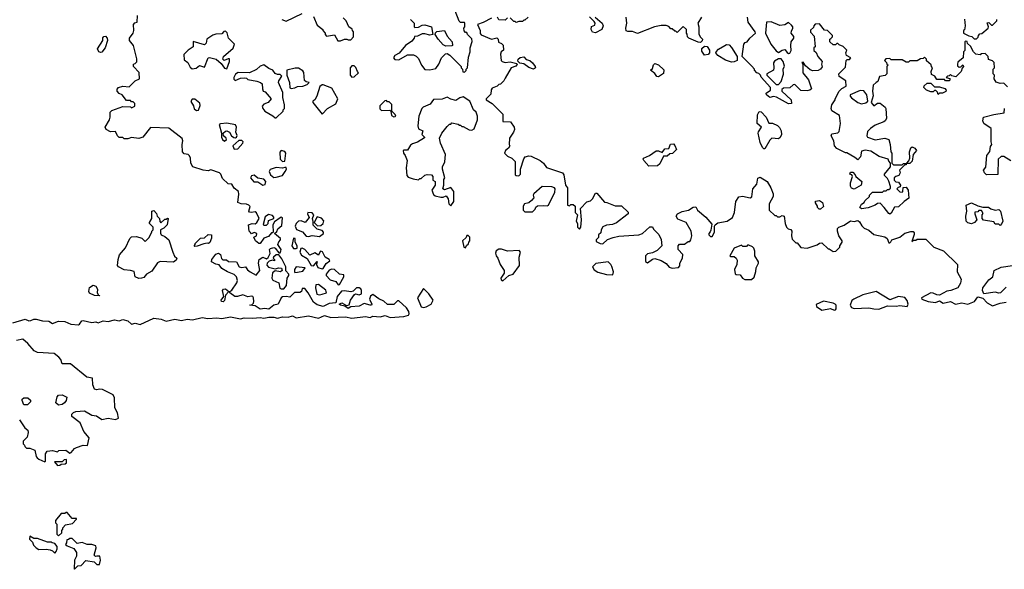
# Model space of a CAD drawing. Extents: x 2219101 to 2444320, y 201258 to 358766.
# Tile 339 of 349: x 2364841 to 2372800, y 338650 to 343094. Entities that reach past the tile are written whole.
import ezdxf

# ---------------------------------------------------------------- set-up
doc = ezdxf.new("R2010")
doc.units = 0

msp = doc.modelspace()

# ---------------------------------------------------------------- linework, layer by layer
at = {"layer": '0CON10XD'}
for points in [[(2364785, 340642.5), (2364885, 340671.5), (2364915, 340660), (2364930.5, 340660.5), (2364955, 340672.9), (2364975, 340673.1), (2365025, 340660), (2365075, 340656.4), (2365105, 340636.2), (2365153.3, 340656.7), (2365205.9, 340654.1), (2365255, 340633.3), (2365315, 340627.5), (2365325, 340632.5), (2365342.1, 340657.9), (2365355, 340662.9), (2365425, 340645.8), (2365455, 340650), (2365475, 340643.3), (2365515, 340660), (2365555, 340653.8), (2365605.9, 340665.9), (2365645, 340660), (2365675, 340670), (2365715, 340658.2), (2365745, 340631.2), (2365775, 340640), (2365815, 340628.8), (2365925, 340681.1), (2365985, 340673.3), (2366025, 340656.2), (2366095, 340671.1), (2366147.3, 340662.7), (2366195, 340671.9), (2366236.7, 340666.7), (2366315, 340686.9), (2366362.7, 340677.3), (2366435, 340684), (2366475, 340677.5), (2366545, 340691.8), (2366624.4, 340675.6), (2366655, 340684.4), (2366725, 340680), (2366784.2, 340685.8), (2366815, 340680), (2366855, 340688.9), (2366895, 340688.8), (2366925, 340680.4), (2366965, 340690.4), (2367011.5, 340688.5), (2367045, 340698.9), (2367075, 340683.8), (2367175, 340698.6), (2367255, 340681.5), (2367305, 340700.8), (2367355, 340685.5), (2367475, 340690.8), (2367525, 340681.8), (2367635, 340692.9), (2367674, 340686), (2367695, 340697.5), (2367755, 340691.4), (2367795, 340702.2), (2367835.8, 340685.8), (2367945, 340693.9), (2367983.9, 340706.1), (2367990, 340715), (2367986.2, 340735), (2367967.5, 340765), (2367905, 340820), (2367895, 340820), (2367865, 340791.2), (2367815, 340790.8), (2367785, 340816.7), (2367745, 340836.7), (2367695, 340872.5), (2367675, 340857.5), (2367668.8, 340835), (2367686.2, 340795), (2367683.3, 340786.7), (2367674.4, 340784.4), (2367625, 340798.8), (2367585, 340777.5), (2367516.7, 340773.3), (2367495, 340758.8), (2367468.8, 340778.8), (2367432.5, 340785), (2367422.5, 340795), (2367445, 340803.3), (2367483.3, 340783.3), (2367503, 340787), (2367514, 340825), (2367547, 340873), (2367555, 340877.5), (2367585, 340870), (2367602.3, 340877.7), (2367603.8, 340905), (2367597.5, 340917.5), (2367583.9, 340926.1), (2367564.1, 340925.9), (2367535, 340897.5), (2367516.2, 340893.8), (2367465, 340902), (2367441.2, 340898.8), (2367406.2, 340855), (2367396.2, 340803.8), (2367341.7, 340798.3), (2367295, 340774.2), (2367245, 340788.8), (2367215, 340810), (2367172.5, 340885), (2367145, 340920), (2367125, 340920), (2367117.5, 340895), (2367105, 340887.5), (2367061.2, 340888.8), (2367025, 340850), (2366995, 340856.7), (2366965, 340853.3), (2366953.8, 340845), (2366930, 340795), (2366895, 340786.2), (2366855, 340754), (2366822, 340758), (2366785, 340753.3), (2366745, 340781.2), (2366700, 340785), (2366720, 340790), (2366729.5, 340800.5), (2366734, 340815), (2366730.8, 340845), (2366725.6, 340855.6), (2366715, 340859.2), (2366685, 340853.8), (2366645, 340870), (2366600, 340855), (2366580, 340855), (2366540, 340885), (2366540, 340895), (2366555, 340906.7), (2366596.7, 340965), (2366600, 340985), (2366593.8, 341015), (2366574.2, 341034.2), (2366520, 341055), (2366475, 341083.3), (2366452.5, 341112.5), (2366425, 341116.2), (2366390, 341135), (2366392.5, 341155), (2366425, 341196.7), (2366446.4, 341206.4), (2366462.5, 341195), (2366473, 341163), (2366483, 341153), (2366511.7, 341151.7), (2366528.3, 341138.3), (2366593.3, 341135), (2366615, 341095.8), (2366635, 341089.2), (2366665, 341096.7), (2366682, 341072), (2366704.2, 341054.2), (2366751.7, 341028.3), (2366782.5, 341065), (2366770, 341125), (2366776.4, 341153.6), (2366805, 341172.5), (2366835, 341160), (2366850, 341170), (2366866.1, 341203.9), (2366860, 341235), (2366867.5, 341245), (2366895, 341252.5), (2366905, 341247.5), (2366935, 341210), (2366945, 341210), (2366952.5, 341225), (2366953.3, 341235), (2366926.7, 341275), (2366935, 341297.5), (2366950, 341315), (2366950, 341325), (2366900, 341365), (2366918.3, 341381.7), (2366927, 341403), (2366960, 341430), (2366965, 341492.5), (2366955, 341496.7), (2366945, 341492), (2366900.8, 341459.2), (2366887.5, 341435), (2366890, 341375), (2366885, 341370), (2366875, 341370), (2366850.5, 341339.5), (2366815, 341326.7), (2366785, 341283.3), (2366772.5, 341285), (2366747, 341307), (2366732.5, 341335), (2366755, 341347.5), (2366757.5, 341365), (2366735, 341373.3), (2366715, 341362.5), (2366705, 341372.5), (2366694.2, 341385), (2366691.2, 341435), (2366720, 341445), (2366745, 341443.3), (2366757.3, 341452.7), (2366776.2, 341485), (2366755, 341532.5), (2366745, 341540), (2366713.8, 341533.8), (2366697, 341537), (2366693.8, 341545), (2366703, 341583), (2366693.6, 341593.6), (2366675, 341602.5), (2366630, 341605), (2366603.8, 341615), (2366612.5, 341682.5), (2366610, 341705), (2366575, 341732.5), (2366555, 341763.3), (2366525, 341767.5), (2366480.3, 341810.3), (2366466.2, 341845), (2366455.8, 341855.8), (2366385, 341880), (2366365, 341872.5), (2366325, 341877.5), (2366240, 341905), (2366223, 341933), (2366222.5, 341975), (2366213, 341993), (2366202.5, 342002.5), (2366169.3, 342009.3), (2366156.7, 342025), (2366153.3, 342085), (2366160, 342115), (2366153.6, 342133.6), (2366047, 342217), (2365898.3, 342221.7), (2365837, 342143), (2365805, 342132.5), (2365745, 342142.5), (2365715, 342130), (2365685, 342130), (2365675, 342140), (2365645, 342140), (2365630, 342155), (2365615, 342190), (2365575, 342187.5), (2365540, 342205), (2365532.5, 342225), (2365566.7, 342285), (2365573.3, 342305), (2365572.5, 342345), (2365585, 342360), (2365675, 342392.5), (2365735, 342390), (2365745, 342380), (2365770, 342395), (2365770, 342415), (2365758.3, 342428.3), (2365745, 342430), (2365735, 342440), (2365705, 342440), (2365670, 342485), (2365645, 342497.5), (2365627.5, 342515), (2365628.3, 342531.7), (2365640, 342545), (2365675, 342557.5), (2365725, 342550), (2365775, 342600), (2365810, 342615), (2365807, 342667), (2365760, 342715), (2365760, 342735), (2365775, 342740), (2365787, 342753), (2365788.3, 342778.3), (2365760, 342885), (2365727.5, 342925), (2365727.5, 342945), (2365756.7, 342985), (2365762.5, 343005), (2365760, 343055), (2365771.7, 343068.3), (2365790, 343075), (2365793, 343127)], [(2366960, 343095), (2366995, 343082.5), (2367125, 343142.5)], [(2367215, 343120), (2367245, 343050), (2367290, 343015), (2367290, 343005), (2367310, 342985), (2367310, 342975), (2367321.7, 342961.7), (2367385, 342970), (2367413.6, 342923.6), (2367435, 342922.5), (2367465, 342937.5), (2367485, 342937.5), (2367495, 342930), (2367518.3, 342931.7), (2367540, 342955), (2367540, 342995), (2367530, 343005), (2367528.3, 343018.3), (2367500, 343035), (2367480, 343085), (2367455, 343110)], [(2368000, 343095), (2368030, 343065), (2368030, 343035), (2368035, 343030), (2368065, 343032.5), (2368095, 343050), (2368115, 343052.5), (2368170, 343035), (2368180, 342975), (2368155, 342967.5), (2368115, 342980), (2368095, 342980), (2368055, 342960), (2368031.7, 342958.3), (2368030, 342945), (2368009.3, 342920.7), (2367960, 342885), (2367906.7, 342823.3), (2367872.5, 342805), (2367862.5, 342785), (2367871.7, 342771.7), (2367905, 342770), (2367975, 342810), (2368025, 342810), (2368045, 342800), (2368065, 342780), (2368087.5, 342725), (2368115, 342690), (2368155, 342687.5), (2368205, 342700), (2368230, 342735), (2368250, 342785), (2368281.7, 342818.3), (2368295, 342820), (2368316.4, 342806.4), (2368410, 342715), (2368410, 342705), (2368420, 342695), (2368421.7, 342671.7), (2368435, 342670), (2368448.3, 342681.7), (2368450, 342695), (2368460, 342705), (2368468.3, 342791.7), (2368482.5, 342835), (2368482.5, 342865), (2368497, 342917), (2368495, 342940), (2368460, 342975), (2368455, 342990), (2368445, 342990), (2368433, 343003), (2368430, 343025), (2368440, 343035), (2368440, 343065), (2368435, 343070), (2368405, 343070), (2368391.7, 343081.7), (2368360, 343165)], [(2368785, 343110), (2368765, 343090), (2368713, 343093), (2368702.5, 343115)], [(2368950, 343115), (2368925, 343090), (2368915, 343090), (2368905, 343080), (2368875, 343080), (2368855, 343070), (2368845, 343080), (2368835, 343080), (2368805, 343110)], [(2369493.3, 343113.3), (2369550, 343065), (2369557.5, 343045), (2369546.4, 343013.6), (2369495, 342987.5), (2369471.7, 342991.7), (2369460, 343015), (2369461.7, 343038.3), (2369489.3, 343050.7), (2369492.5, 343065), (2369485, 343080), (2369446.7, 343116.7)], [(2370352.5, 343115), (2370322.5, 343065), (2370330, 343035), (2370330.7, 342980.7), (2370340, 342955), (2370360, 342935), (2370358.3, 342921.7), (2370345, 342910), (2370325, 342912.5), (2370250, 342945), (2370240, 342955), (2370237, 342977), (2370230, 342985), (2370230, 343015), (2370205, 343040), (2370155, 342990), (2370145, 343000), (2370135, 343000), (2370115, 343020), (2370105, 343020), (2370088.3, 343038.3), (2370065, 343047.5), (2370025, 343047.5), (2369973, 343037), (2369835, 342982.5), (2369795, 342997.5), (2369757, 342997), (2369743.6, 343003.6), (2369740, 343025), (2369747.5, 343065), (2369742.5, 343115)], [(2371827.5, 341575), (2371795, 341610), (2371775, 341607.5), (2371755, 341593.3), (2371698.3, 341571.7), (2371645, 341563.3), (2371632.5, 341575), (2371645, 341602.5), (2371667.5, 341615), (2371671.7, 341628.3), (2371710, 341665), (2371710, 341675), (2371735, 341700), (2371815, 341700), (2371825, 341710), (2371845, 341710), (2371855, 341720), (2371865, 341720), (2371878.3, 341731.7), (2371880, 341745), (2371867, 341787), (2371855, 341810), (2371830, 341835), (2371830, 341845), (2371880, 341905), (2371880, 341935), (2371865, 341950), (2371860, 341965), (2371788.3, 341988.3), (2371721.7, 342031.7), (2371675, 342037.5), (2371645, 342030), (2371635.9, 341984.1), (2371615, 341960), (2371590.7, 341980.7), (2371527, 342017), (2371515, 342017.5), (2371445, 342052.5), (2371426.7, 342075), (2371422.5, 342115), (2371400, 342155), (2371405, 342170), (2371455, 342180), (2371465, 342190), (2371476, 342255), (2371468.3, 342318.3), (2371406.4, 342356.4), (2371401.2, 342375), (2371406, 342405), (2371432.5, 342445), (2371432.5, 342455), (2371463.9, 342516.1), (2371485, 342537.5), (2371520, 342555), (2371518.3, 342598.3), (2371463.6, 342633.6), (2371463, 342657), (2371515, 342710), (2371520, 342765), (2371528.3, 342771.7), (2371547, 342773), (2371560, 342785), (2371523, 342803), (2371517.5, 342825), (2371527, 342847), (2371498.3, 342878.3), (2371465, 342890), (2371455, 342900), (2371445, 342900), (2371435, 342890), (2371415, 342890), (2371390, 342915), (2371390, 342935), (2371398.3, 342941.7), (2371410, 342955), (2371410, 342965), (2371370, 343005), (2371345, 343010), (2371305, 343060), (2371271.7, 343058.3), (2371260, 343045), (2371258.3, 343031.7), (2371231.7, 343008.3), (2371231.7, 342991.7), (2371261.7, 342961.7), (2371270, 342875), (2371260, 342865), (2371260, 342845), (2371278.3, 342828.3), (2371292.5, 342795), (2371327, 342757), (2371322.5, 342735), (2371327, 342713), (2371315, 342692.5), (2371295, 342682.5), (2371250.7, 342680.7), (2371229.3, 342689.3), (2371191.7, 342721.7), (2371175, 342750), (2371161.7, 342748.3), (2371170, 342735), (2371170, 342665), (2371217, 342607), (2371240, 342535), (2371226.7, 342523.3), (2371205, 342517.5), (2371155, 342520), (2371105, 342570), (2371091.7, 342568.3), (2371067, 342543), (2371015, 342540), (2371001.7, 342528.3), (2371000, 342515), (2371077.5, 342445), (2371080, 342415), (2371055, 342413.3), (2370957, 342467), (2370935, 342472.5), (2370905, 342463.3), (2370877.5, 342485), (2370875, 342500), (2370910, 342525), (2370910, 342545), (2370835, 342630), (2370830, 342645), (2370815, 342660), (2370800, 342665), (2370780, 342685), (2370780, 342695), (2370759.3, 342719.3), (2370680, 342795), (2370693, 342897), (2370705, 342910), (2370720, 342915), (2370742.5, 342945), (2370787.5, 342985), (2370786.7, 342995), (2370730, 343075), (2370722.5, 343115)], [(2368653.3, 343106.7), (2368587.7, 343072.3), (2368540, 343055), (2368562.5, 343005), (2368563.3, 342983.3), (2368570.7, 342970.7), (2368655, 342937.5), (2368697, 342947), (2368707.5, 342935), (2368711.7, 342911.7), (2368735, 342902.5), (2368748.3, 342888.3), (2368751.7, 342848.3), (2368732.5, 342835), (2368727.5, 342815), (2368733.6, 342763.6), (2368740, 342755), (2368765, 342747.5), (2368805, 342752.5), (2368860, 342740), (2368862.5, 342735), (2368850.7, 342719.3), (2368812.5, 342705), (2368765, 342620), (2368755, 342600), (2368728.3, 342571.7), (2368715, 342570), (2368700, 342555), (2368660.7, 342539.3), (2368653, 342527), (2368648.3, 342491.7), (2368610, 342455), (2368610, 342445), (2368660, 342415), (2368745, 342330), (2368745, 342270), (2368807, 342267), (2368837.5, 342225), (2368840, 342205), (2368833.3, 342185), (2368800, 342135), (2368797.5, 342085), (2368802.5, 342075), (2368792.5, 342055), (2368767.5, 342035), (2368760, 342015), (2368785, 341990), (2368820, 341975), (2368847, 341947), (2368845, 341840), (2368853, 341833), (2368875, 341830), (2368890, 341845), (2368890, 341885), (2368915, 341970), (2368926.4, 341983.6), (2368955, 341993.3), (2368975, 341990), (2369047.5, 341955), (2369075, 341932.5), (2369099.3, 341899.3), (2369227.5, 341855), (2369239.3, 341839.3), (2369253.3, 341755), (2369267.5, 341735), (2369270, 341595), (2369285, 341590), (2369295, 341600), (2369315, 341600), (2369330, 341585), (2369330, 341535), (2369350, 341515), (2369340, 341465), (2369350, 341445), (2369350, 341415), (2369365, 341400), (2369377.5, 341415), (2369382.5, 341475), (2369373, 341567), (2369425, 341620), (2369455, 341630), (2369470, 341645), (2369495, 341690), (2369505, 341690), (2369568.3, 341618.3), (2369587, 341617), (2369655, 341590), (2369705, 341590), (2369758.3, 341538.3), (2369760, 341525), (2369747.5, 341515)], [(2371055, 342820), (2371065, 342822.5), (2371077.5, 342845), (2371073.3, 342885), (2371077.5, 342915), (2371097.5, 342945), (2371097, 342957), (2371077.5, 342985), (2371078.3, 343001.7), (2371090, 343025), (2371090, 343035), (2371079.3, 343049.3), (2371055, 343070), (2371025, 343052.5), (2370985, 343047.5), (2370915, 343077.5), (2370877, 343073), (2370870, 342985), (2370912.5, 342895), (2370955, 342842.5), (2370975, 342827.5), (2371005, 342847.5), (2371025, 342852.5), (2371045, 342827.5), (2371055, 342820)], [(2372477, 343097), (2372482.5, 343045), (2372477, 343013), (2372470, 343005), (2372470, 342985), (2372512.5, 342962.5), (2372538.3, 342958.3), (2372555, 342940), (2372575, 342940)], [(2372575, 342940), (2372588.3, 342951.7), (2372590, 342965), (2372601.7, 342978.3), (2372618.3, 342981.7), (2372670, 343025), (2372672.5, 343035), (2372661.7, 343068.3), (2372675, 343070), (2372695, 343050), (2372705, 343050), (2372740, 343085), (2372740, 343095)], [(2365495, 342827.5), (2365480, 342835), (2365470.7, 342859.3), (2365512.5, 342925), (2365513, 342947), (2365521.7, 342958.3), (2365535, 342960), (2365547.5, 342945), (2365550, 342925), (2365532.5, 342865), (2365505, 342832.5), (2365495, 342827.5)], [(2366235, 342697.1), (2366267.7, 342702.3), (2366295, 342723.3), (2366335, 342710), (2366364.4, 342785.6), (2366375, 342788.8), (2366430, 342775), (2366470, 342740), (2366495, 342702.5), (2366515, 342697.5), (2366536.2, 342755), (2366536.4, 342776.4), (2366525, 342777.5), (2366492.5, 342762.5), (2366483.8, 342773.8), (2366489.2, 342795), (2366566, 342864), (2366577.5, 342895), (2366527.5, 342945), (2366517, 342987), (2366505, 343000), (2366491.7, 342998.3), (2366475, 342980), (2366425, 342977.5), (2366401.7, 342968.3), (2366354.1, 342935.9), (2366347.3, 342902.7), (2366335, 342889.2), (2366241.7, 342918.3), (2366243.3, 342875), (2366201.7, 342848.3), (2366168.6, 342811.4), (2366169.5, 342769.5), (2366198.7, 342748.7), (2366219.8, 342709.8), (2366235, 342697.1)], [(2368285, 342880), (2368265, 342890), (2368222.5, 342935), (2368200, 342975), (2368201.7, 342988.3), (2368213, 342997), (2368275, 343007.5), (2368295, 342960), (2368337.5, 342915), (2368340, 342885), (2368335, 342882.5), (2368285, 342880)], [(2370375, 342807.5), (2370355, 342840), (2370355, 342860), (2370375, 342880), (2370396.4, 342876.4), (2370417, 342847), (2370417.5, 342825), (2370405, 342812.5), (2370375, 342807.5)], [(2370595, 342750), (2370545, 342766), (2370484.1, 342804.1), (2370467.5, 342825), (2370470, 342835), (2370490, 342855), (2370540, 342885), (2370555, 342892.5), (2370575, 342890), (2370595, 342870), (2370640, 342795), (2370640, 342765), (2370615, 342752.5), (2370595, 342750)], [(2372825, 342550), (2372795, 342580), (2372765, 342577.5), (2372735, 342587.5), (2372717.5, 342615), (2372720, 342645), (2372710, 342655), (2372710, 342695), (2372720, 342705), (2372718.3, 342748.3), (2372705, 342760), (2372671.7, 342771.7), (2372670, 342795), (2372645, 342820), (2372615, 342817.5), (2372605, 342810), (2372570, 342815), (2372550, 342835), (2372525, 342880), (2372501.7, 342901.7), (2372498.3, 342918.3), (2372485, 342920), (2372480, 342915), (2372480, 342845), (2372470, 342835), (2372467.5, 342785), (2372425, 342750), (2372420, 342735), (2372421.7, 342721.7), (2372435, 342710), (2372448.3, 342711.7), (2372465, 342730), (2372470, 342715), (2372458.3, 342701.7), (2372450, 342675), (2372407, 342633), (2372375, 342640), (2372365, 342650), (2372355, 342640), (2372341.7, 342638.3), (2372330, 342625), (2372358.3, 342618.3), (2372360, 342605), (2372355, 342600), (2372325, 342600), (2372315, 342610), (2372255, 342610), (2372238.3, 342638.3), (2372210, 342650), (2372207.5, 342675), (2372220, 342705), (2372210, 342715), (2372208.3, 342728.3), (2372171.7, 342761.7), (2372170, 342775), (2372155, 342790), (2372145, 342780), (2372123, 342777), (2372095, 342760), (2372035, 342760), (2372025, 342750), (2372005, 342750), (2371975, 342770), (2371885, 342770), (2371875, 342780), (2371841.7, 342778.3), (2371830, 342765), (2371848.3, 342748.3), (2371850, 342735), (2371860, 342725), (2371850, 342715), (2371850, 342655), (2371837, 342643), (2371790, 342635), (2371777.5, 342595), (2371763.3, 342586.7), (2371740, 342565), (2371734, 342515), (2371740.7, 342479.3), (2371722.5, 342425), (2371745, 342397.5), (2371775, 342417.5), (2371795, 342420), (2371836.4, 342386.4), (2371842.5, 342375), (2371846.7, 342295), (2371836.7, 342275), (2371825, 342266.7), (2371755, 342240), (2371717.5, 342215), (2371695, 342190), (2371687.5, 342155), (2371692.5, 342145), (2371755, 342121.2), (2371835, 342136), (2371866.4, 342126.4), (2371877.5, 342085), (2371882.5, 342025), (2371890, 342015), (2371890, 341935), (2371905, 341920), (2371975, 341920), (2371985, 341930), (2372010, 341930), (2372028.3, 341951.7), (2372037, 341973), (2372033.8, 342025), (2372042.7, 342057.3), (2372055.9, 342065.9), (2372076.7, 342055), (2372090, 342035), (2372062.5, 342005), (2372055, 341950), (2372035, 341930), (2372010, 341930), (2372005, 341920), (2371991.7, 341918.3), (2371951.7, 341878.3), (2371957.5, 341855), (2371946.4, 341833.6), (2371923, 341827), (2371910, 341815), (2371910, 341795), (2371923, 341783), (2371945, 341780), (2371960, 341755), (2371958.3, 341741.7), (2371941.7, 341738.3), (2371930, 341725), (2371955, 341702.5), (2371975, 341700), (2371980, 341705), (2371981.7, 341738.3), (2372005, 341740), (2372022.5, 341715), (2372028.3, 341651.7), (2371988.8, 341625), (2371945, 341580), (2371911.7, 341578.3), (2371885, 341530), (2371875, 341522.5), (2371865, 341527.5), (2371827.5, 341575)], [(2368995, 342692.5), (2368955, 342707.5), (2368915, 342737.5), (2368882.5, 342742.5), (2368868.3, 342758.3), (2368870, 342775), (2368885, 342786.7), (2368915, 342792.5), (2368935, 342772.5), (2368965, 342762.5), (2368985.9, 342745.9), (2369007.5, 342715), (2369010, 342705), (2368995, 342692.5)], [(2366915, 342300), (2366970, 342355), (2366970, 342365), (2366980, 342375), (2366980, 342405), (2366966.7, 342465), (2366967.5, 342505), (2366933.3, 342585), (2366935, 342600), (2366958.3, 342638.3), (2366945, 342650), (2366925, 342650), (2366905, 342660), (2366886.4, 342686.4), (2366855, 342700), (2366815, 342730), (2366785, 342717.5), (2366755, 342690), (2366697, 342663), (2366606.4, 342666.4), (2366586.1, 342653.9), (2366572, 342625), (2366572.7, 342612.7), (2366582, 342602), (2366625, 342620), (2366655, 342622.5), (2366675, 342620), (2366685, 342610), (2366757, 342597), (2366787, 342587), (2366800, 342575), (2366802.5, 342535), (2366810, 342515), (2366825, 342510), (2366872.5, 342455), (2366850, 342425), (2366815, 342410), (2366800, 342395), (2366806.7, 342375), (2366822.5, 342355), (2366887, 342317), (2366905, 342300), (2366915, 342300)], [(2367525, 342630), (2367545, 342632.5), (2367580, 342665), (2367570, 342675), (2367558.3, 342708.3), (2367545, 342720), (2367525, 342720), (2367512.5, 342705), (2367512.5, 342645), (2367525, 342630)], [(2370005, 342632.5), (2369990, 342635), (2369975, 342660), (2369940, 342685), (2369955, 342700), (2369965, 342730), (2369975, 342740), (2370005, 342730), (2370047, 342687), (2370045, 342660), (2370005, 342632.5)], [(2370975, 342570), (2370996, 342594), (2371015.6, 342654.4), (2371012, 342695), (2371023, 342717), (2371013.3, 342755), (2370995, 342777.5), (2370975, 342776.7), (2370942.3, 342757.7), (2370933.3, 342745), (2370937.5, 342705), (2370933.6, 342686.4), (2370880, 342655), (2370880, 342645), (2370955, 342570), (2370975, 342570)], [(2367035, 342537.5), (2367065, 342542.5), (2367085, 342552.5), (2367130, 342555), (2367165, 342570), (2367180, 342585), (2367155, 342590), (2367141.7, 342601.7), (2367137, 342667), (2367129.3, 342679.3), (2367095, 342702.5), (2367068.3, 342701.7), (2367000, 342685), (2367000, 342645), (2367022.5, 342585), (2367023, 342543), (2367035, 342537.5)], [(2367285, 342330), (2367330, 342375), (2367396.4, 342413.6), (2367412.5, 342455), (2367365, 342540), (2367295, 342567.5), (2367285, 342567.5), (2367266.4, 342553.6), (2367242.5, 342475), (2367227.5, 342445), (2367210, 342435), (2367210, 342425), (2367285, 342330)], [(2372265, 342490), (2372258.3, 342508.3), (2372245, 342520), (2372235, 342520), (2372225, 342510), (2372205, 342510), (2372170, 342525), (2372150, 342545), (2372151.7, 342558.3), (2372175, 342580), (2372205, 342580), (2372235, 342550), (2372275, 342550), (2372318.3, 342538.3), (2372330, 342525), (2372326.4, 342513.6), (2372299.3, 342500.7), (2372275, 342500), (2372265, 342490)], [(2371645, 342414), (2371679.5, 342420.5), (2371697.5, 342435), (2371687.3, 342487.3), (2371665, 342517.5), (2371635, 342522.5), (2371552.5, 342487.5), (2371553.3, 342475), (2371565, 342462.5), (2371615, 342423.3), (2371645, 342414)], [(2366270.7, 342360.7), (2366285, 342362.5), (2366299.1, 342400.9), (2366297.5, 342417.5), (2366255, 342452.5), (2366235, 342452.5), (2366223.6, 342433.6), (2366245, 342397.5), (2366251.7, 342371.7), (2366270.7, 342360.7)], [(2367865, 342307.5), (2367875, 342310), (2367880, 342315), (2367877, 342327), (2367850, 342355), (2367848.3, 342408.3), (2367828.3, 342428.3), (2367815, 342430), (2367805, 342440), (2367791.7, 342438.3), (2367751.7, 342398.3), (2367751.7, 342371.7), (2367765, 342360), (2367831.7, 342361.7), (2367840, 342355), (2367845, 342320), (2367865, 342307.5)], [(2368325, 341590), (2368350, 341625), (2368350, 341705), (2368325, 341737.5), (2368275, 341717.5), (2368260, 341725), (2368270, 341755), (2368268.3, 341801.7), (2368277.5, 341815), (2368257.5, 341885), (2368257.5, 341905), (2368276.4, 341943.6), (2368282.5, 342005), (2368241.2, 342095), (2368233.8, 342135), (2368252.5, 342175), (2368295, 342230), (2368315, 342250), (2368325, 342250), (2368335, 342260), (2368385, 342250), (2368395, 342240), (2368405, 342240), (2368415, 342230), (2368425, 342230), (2368475, 342202.5), (2368495, 342200), (2368515, 342210), (2368540, 342285), (2368540, 342315), (2368530, 342345), (2368510, 342365), (2368480, 342435), (2368425, 342470), (2368398.3, 342461.7), (2368365, 342440), (2368325, 342450), (2368295, 342467.5), (2368255, 342450), (2368185, 342447.5), (2368159.3, 342410.7), (2368103, 342387), (2368090, 342375), (2368067.5, 342315), (2368060, 342235), (2368065, 342210), (2368100, 342195), (2368092.5, 342165), (2368112.5, 342145), (2368111.7, 342138.3), (2368056.7, 342103.3), (2368015, 342090), (2368000.7, 342079.3), (2367975, 342040), (2367945, 342040), (2367940, 342035), (2367942.5, 342015), (2367957, 341997), (2367972.5, 341955), (2367963.3, 341895), (2367970, 341835), (2367981.7, 341821.7), (2368021.7, 341808.3), (2368065, 341800), (2368075, 341810), (2368085, 341810), (2368115, 341837.5), (2368135, 341842.5), (2368168.3, 341838.3), (2368180, 341825), (2368180, 341795), (2368200, 341785), (2368200, 341755), (2368172.5, 341715), (2368185, 341680), (2368198.3, 341668.3), (2368245, 341657.5), (2368265, 341657.5), (2368288.3, 341668.3), (2368303.3, 341645), (2368310, 341605), (2368325, 341590)], [(2370865, 342050), (2370855, 342050), (2370845, 342060), (2370825, 342100), (2370810, 342175), (2370811.7, 342188.3), (2370837.5, 342225), (2370802.5, 342255), (2370803.3, 342325), (2370818.3, 342351.7), (2370835, 342347.5), (2370873.8, 342305), (2370895, 342257.5), (2370926.4, 342256.4), (2370965, 342237.5), (2370983, 342223), (2370996.1, 342196.1), (2370998.8, 342165), (2370987.7, 342142.3), (2370975, 342130), (2370920, 342135), (2370905, 342120), (2370865, 342050)], [(2372853, 341953), (2372795, 341986.7), (2372773, 341987), (2372750, 341965), (2372748.3, 341841.7), (2372655, 341840), (2372640, 341855), (2372632.5, 341877.5), (2372649.3, 341900.7), (2372657.5, 341995), (2372681.7, 342028.3), (2372688.3, 342068.3), (2372697.5, 342085), (2372692.5, 342105), (2372692.5, 342215), (2372633.9, 342253.9), (2372626.7, 342275), (2372632.5, 342305), (2372715, 342327.5), (2372798.3, 342341.7), (2372800, 342375)], [(2366495, 342112.5), (2366512.5, 342125), (2366510, 342135), (2366487.5, 342155), (2366486.7, 342175), (2366505, 342191.2), (2366515, 342193.8), (2366537.5, 342185), (2366552.5, 342155), (2366570.5, 342140.5), (2366585, 342138.8), (2366593.3, 342145), (2366597.7, 342157.7), (2366586.7, 342185), (2366592.5, 342225), (2366585, 342242.5), (2366513.9, 342256.1), (2366465, 342251.2), (2366453.3, 342245), (2366472.5, 342175), (2366472.5, 342145), (2366480, 342125), (2366495, 342112.5)], [(2366575, 342047.5), (2366605, 342050), (2366643.8, 342095), (2366645.8, 342105.8), (2366635, 342117.5), (2366611.7, 342118.3), (2366563.3, 342075), (2366575, 342047.5)], [(2369925, 341910), (2369886.2, 341955), (2369880, 341965), (2369882.5, 341975), (2369932.5, 341995), (2369985, 342032.5), (2370005, 342032.5), (2370035, 342020), (2370055, 342050), (2370088.3, 342051.7), (2370101.7, 342088.3), (2370125, 342090), (2370137, 342077), (2370150, 342045), (2370118.3, 342011.7), (2370095, 342010), (2370075, 341990), (2370045, 341990), (2370015, 341927.5), (2369995, 341913.3), (2369925, 341910)], [(2366965, 341946.7), (2366985, 341950), (2366992.5, 342015), (2366985, 342027.5), (2366955, 342036.7), (2366943, 342023), (2366946.2, 341965), (2366965, 341946.7)], [(2366805, 341756.2), (2366825, 341761.2), (2366831.2, 341785), (2366815, 341803.8), (2366765, 341812.5), (2366735, 341837.5), (2366715, 341830), (2366707.5, 341815), (2366733, 341783), (2366765, 341783.3), (2366805, 341756.2)], [(2366895, 341818), (2366915, 341821.2), (2366965.6, 341834.4), (2366987.5, 341865), (2366996.2, 341885), (2366995, 341897.5), (2366985, 341900), (2366965, 341892.5), (2366915, 341899.2), (2366865, 341883.3), (2366857.5, 341865), (2366868.7, 341838.7), (2366895, 341818)], [(2371585, 341722.5), (2371565, 341732.5), (2371557, 341747), (2371557.5, 341775), (2371572.5, 341825), (2371568.3, 341838.3), (2371550, 341845), (2371555, 341860), (2371575, 341860), (2371595, 341840), (2371600, 341825), (2371647.5, 341785), (2371642.5, 341755), (2371585, 341722.5)], [(2369747.5, 341515), (2369665, 341450), (2369633, 341437), (2369585, 341432.5), (2369555, 341420), (2369540, 341395), (2369538.3, 341371.7), (2369520, 341355), (2369518.3, 341331.7), (2369500, 341315), (2369501.7, 341301.7), (2369533, 341283), (2369555, 341282.5), (2369593, 341317), (2369637, 341333), (2369685, 341342.5), (2369846.4, 341353.6), (2369876.1, 341363.9), (2369935, 341420), (2369955, 341420), (2369965, 341400), (2370006.7, 341356.7), (2370026.4, 341316.4), (2370032.5, 341265), (2369993.6, 341226.4), (2369955, 341207.5), (2369915, 341200), (2369900, 341185), (2369898.3, 341138.3), (2369915, 341127.5), (2369955, 341157.5), (2369975, 341162.5), (2370026.1, 341146.1), (2370065, 341122.5), (2370091.7, 341091.7), (2370113.6, 341083.6), (2370165, 341090), (2370177, 341103), (2370177.5, 341125), (2370197.5, 341165), (2370200, 341195), (2370162.5, 341235), (2370162.5, 341265), (2370175, 341277.5), (2370215, 341277.5), (2370245, 341300), (2370258.3, 341301.7), (2370267, 341313), (2370272.5, 341345), (2370267.5, 341385), (2370227.5, 341455), (2370160.7, 341480.7), (2370147.5, 341505), (2370157, 341523), (2370195, 341543.3), (2370246.2, 341553.8), (2370285, 341577.5), (2370305, 341580), (2370320, 341555), (2370386.4, 341496.4), (2370435, 341440), (2370427, 341393), (2370422.5, 341377.5), (2370410, 341365), (2370410, 341355), (2370425, 341340), (2370438.3, 341341.7), (2370457.5, 341375), (2370457.5, 341425), (2370463.6, 341436.4), (2370485, 341450), (2370560, 341465), (2370602.5, 341495), (2370617.5, 341535), (2370630, 341625), (2370655, 341662.5), (2370683, 341667), (2370745, 341653.8), (2370758.3, 341661.7), (2370767.5, 341725), (2370800, 341765), (2370806.4, 341813.6), (2370825, 341820), (2370882.5, 341785), (2370912.5, 341735), (2370930, 341685), (2370932.5, 341665), (2370900, 341605), (2370900, 341555), (2370945, 341510), (2370955, 341510), (2370965, 341500), (2370985, 341500), (2371005, 341510), (2371020, 341505), (2371027.5, 341445), (2371040, 341415), (2371053, 341403), (2371075, 341397.5), (2371082.5, 341385), (2371080, 341345), (2371085, 341320), (2371115, 341290), (2371125, 341290), (2371155, 341252.5), (2371205, 341247.5), (2371286.2, 341273.8), (2371305, 341287.5), (2371325, 341290), (2371375, 341240), (2371385, 341240), (2371415, 341220), (2371438.3, 341221.7), (2371470, 341255), (2371470, 341265), (2371490, 341295), (2371490, 341305), (2371462.5, 341345), (2371450, 341385), (2371450, 341405), (2371463, 341417), (2371505, 341432.5), (2371555, 341467.5), (2371585, 341462.5), (2371615, 341470), (2371629.3, 341459.3), (2371647, 341427), (2371667.5, 341407.5), (2371705, 341392.5), (2371745, 341357.5), (2371835, 341337.5), (2371852.5, 341325), (2371865, 341290), (2371875, 341290), (2371881.7, 341298.3), (2371890, 341315), (2371955.9, 341334.1), (2371995, 341366.7), (2372045, 341382.5), (2372061.7, 341381.7), (2372071.7, 341371.7), (2372071.7, 341358.3), (2372051.7, 341301.7), (2372065, 341310), (2372085, 341310), (2372095, 341320), (2372165, 341320), (2372230, 341255), (2372307.5, 341225), (2372420, 341115), (2372417.5, 341055), (2372450, 340995), (2372446, 340964), (2372423, 340927), (2372366.4, 340903.6), (2372335, 340900), (2372275, 340865.8), (2372255, 340868.6), (2372225, 340884), (2372205.9, 340884.1), (2372130, 340845), (2372133, 340833), (2372184.7, 340814.7), (2372242.5, 340807.5), (2372275, 340821.4), (2372305, 340802.5), (2372365, 340816.2), (2372405, 340792.9), (2372455, 340803.5), (2372505, 340792.5), (2372558.8, 340815), (2372585, 340852.5), (2372625, 340843.3), (2372662, 340805), (2372705, 340780), (2372765, 340802.9), (2372815, 340809.2)], [(2368985, 341540), (2369008.3, 341561.7), (2369011.7, 341578.3), (2369025, 341590), (2369075, 341592.5), (2369105, 341587.5), (2369116.4, 341593.6), (2369165, 341700), (2369170, 341725), (2369163, 341733), (2369143, 341743), (2369063.9, 341746.1), (2368997.5, 341685), (2368992.5, 341675), (2368997.5, 341652.5), (2368978.3, 341631.7), (2368957, 341613), (2368920, 341605), (2368910, 341585), (2368910, 341555), (2368925, 341540), (2368985, 341540)], [(2371315, 341562.5), (2371303, 341563), (2371290, 341575), (2371290, 341585), (2371273, 341613), (2371273.3, 341626.7), (2371305, 341632.5), (2371330, 341615), (2371337, 341583), (2371315, 341562.5)], [(2372765, 341430), (2372755, 341440), (2372725, 341440), (2372715, 341460), (2372631.7, 341471.7), (2372620, 341485), (2372620, 341515), (2372627.5, 341527.5), (2372615, 341550), (2372595, 341550), (2372585, 341540), (2372561.7, 341538.3), (2372560, 341525), (2372577.5, 341475), (2372557.5, 341455), (2372535, 341442.5), (2372505, 341450), (2372490, 341465), (2372487.5, 341505), (2372497.5, 341545), (2372490, 341595), (2372535, 341612.5), (2372585, 341587.5), (2372625, 341577.5), (2372671.7, 341578.3), (2372690, 341565), (2372725, 341552.5), (2372755, 341560), (2372770, 341545), (2372787.5, 341465), (2372780, 341445), (2372765, 341430)], [(2365805, 341001.2), (2365773.6, 341013.6), (2365767, 341057), (2365735, 341066.7), (2365685, 341070), (2365640, 341095), (2365632.5, 341105), (2365637.5, 341155), (2365647.5, 341192.5), (2365695, 341250), (2365730, 341325), (2365745, 341337.5), (2365785, 341340), (2365827, 341327), (2365855, 341300), (2365885, 341330), (2365910, 341375), (2365910, 341385), (2365920, 341395), (2365920, 341415), (2365890, 341445), (2365890, 341455), (2365907.5, 341485), (2365910, 341545), (2365925, 341550), (2365947, 341527), (2365952.5, 341505), (2365970, 341485), (2365973, 341463), (2365981.7, 341451.7), (2366015, 341480), (2366025, 341480), (2366035, 341490), (2366040, 341485), (2366032.5, 341435), (2366005, 341407.5), (2365980, 341395), (2365978.3, 341368.3), (2365983.6, 341353.6), (2366015, 341340), (2366047.5, 341315), (2366077.5, 341215), (2366091.7, 341181.7), (2366110, 341165), (2366105, 341150), (2366085, 341132.5), (2365975, 341137.5), (2365955, 341127.5), (2365909.3, 341060.7), (2365865, 341037.5), (2365845, 341010), (2365825, 341004), (2365805, 341001.2)], [(2367175, 341340), (2367205, 341348.8), (2367265, 341341.2), (2367295.9, 341364.1), (2367296.7, 341375), (2367285, 341390), (2367245, 341400), (2367211.7, 341431.7), (2367213, 341463), (2367206.7, 341485), (2367217.5, 341515), (2367205, 341532.5), (2367170, 341535), (2367167.5, 341525), (2367180, 341495), (2367147.5, 341455), (2367115, 341468.8), (2367095, 341463.8), (2367074.2, 341445.8), (2367068, 341425), (2367078.1, 341398.1), (2367127.5, 341377.5), (2367155, 341343.8), (2367175, 341340)], [(2366835, 341432.5), (2366850, 341445), (2366850.7, 341469.3), (2366893.6, 341486.4), (2366895.8, 341495.8), (2366885, 341511.2), (2366851.7, 341518.3), (2366825, 341500), (2366808.3, 341438.3), (2366815, 341432.5), (2366835, 341432.5)], [(2367248, 341428), (2367275, 341430), (2367294.6, 341445.4), (2367298.3, 341468.3), (2367280, 341490), (2367245, 341500), (2367220, 341455), (2367248, 341428)], [(2366255, 341260), (2366250, 341265), (2366260, 341275), (2366260, 341285), (2366301.7, 341328.3), (2366335, 341330), (2366365, 341357.5), (2366390, 341355), (2366391.7, 341328.3), (2366378.3, 341291.7), (2366367, 341283), (2366355, 341287.5), (2366328.3, 341281.7), (2366275, 341262.5), (2366255, 341260)], [(2367075, 341242.5), (2367082.5, 341247.5), (2367083.3, 341265), (2367066.7, 341295), (2367067.5, 341325), (2367055, 341326.7), (2367041.2, 341265), (2367055, 341243.3), (2367075, 341242.5)], [(2368445, 341250), (2368451.7, 341268.3), (2368468.3, 341281.7), (2368470, 341295), (2368480, 341305), (2368480, 341335), (2368465, 341350), (2368455, 341350), (2368448.3, 341331.7), (2368420, 341305), (2368430, 341255), (2368445, 341250)], [(2367285, 341080), (2367295, 341083.3), (2367318, 341122), (2367346.7, 341145), (2367343.3, 341155), (2367310, 341175), (2367287.7, 341217.7), (2367275, 341223.3), (2367270.5, 341219.5), (2367255, 341190), (2367225, 341208.8), (2367185, 341191.2), (2367145, 341236.7), (2367125, 341246.7), (2367112.5, 341245), (2367106.2, 341215), (2367119.5, 341189.5), (2367165, 341163.3), (2367197, 341107), (2367215, 341102.5), (2367245, 341140), (2367240, 341115), (2367250, 341090), (2367285, 341080)], [(2368745, 340982.5), (2368793.9, 341026.1), (2368830, 341035), (2368880, 341105), (2368877.5, 341175), (2368890, 341215), (2368878.3, 341228.3), (2368785, 341222.5), (2368735, 341237.5), (2368715, 341237.5), (2368692.5, 341225), (2368687.5, 341205), (2368693.3, 341185), (2368706.7, 341165), (2368724.1, 341114.1), (2368757.5, 341065), (2368757.5, 341045), (2368730, 341005), (2368731.7, 340991.7), (2368745, 340982.5)], [(2370755, 340992.5), (2370777, 341013), (2370791.7, 341058.3), (2370793, 341087), (2370812.5, 341125), (2370812.5, 341135), (2370783.3, 341185), (2370783, 341223), (2370776.1, 341246.1), (2370765, 341257.5), (2370735, 341270), (2370725, 341270), (2370715, 341260), (2370685, 341260), (2370675, 341270), (2370615, 341247.5), (2370580, 341185), (2370585, 341180), (2370615, 341180), (2370633.3, 341165), (2370639.3, 341149.3), (2370636.7, 341115), (2370617.5, 341075), (2370625, 341040), (2370633, 341033), (2370665, 341030), (2370683.6, 341003.6), (2370703, 340993), (2370755, 340992.5)], [(2366955, 340917.5), (2366975, 340918), (2366996.7, 340945), (2367002.5, 341005), (2367016.7, 341025), (2367016.2, 341035), (2366993, 341063), (2366992.5, 341095), (2366960.9, 341160.9), (2366935, 341192.5), (2366915, 341192.5), (2366892.5, 341175), (2366890, 341165), (2366900, 341155), (2366900, 341145), (2366885, 341150), (2366857.5, 341142.5), (2366840, 341125), (2366838.3, 341108.3), (2366853, 341093), (2366905, 341080), (2366935, 341088.8), (2366957.5, 341085), (2366962.5, 341065), (2366947.5, 341055), (2366905, 341062.5), (2366885, 341047.5), (2366880, 341005), (2366887, 340987), (2366935.4, 340965.4), (2366944.3, 340924.3), (2366955, 340917.5)], [(2369635, 341030), (2369640, 341055), (2369627, 341097), (2369620, 341115), (2369596.4, 341136.4), (2369498.3, 341121.7), (2369470, 341095), (2369485, 341070), (2369515, 341052.5), (2369585, 341032.5), (2369635, 341030)], [(2367065, 341050), (2367085, 341053.3), (2367128.3, 341061.7), (2367148.3, 341088.3), (2367075, 341096), (2367062.5, 341075), (2367062.5, 341055), (2367065, 341050)], [(2367415, 340950), (2367425, 340952.5), (2367460, 341015), (2367460, 341030), (2367425, 341037.5), (2367384.1, 341074.1), (2367365, 341076.2), (2367341.2, 341068.8), (2367317.5, 341035), (2367317.5, 341025), (2367350.9, 340990.9), (2367395, 340976), (2367415, 340950)], [(2372815, 340932.5), (2372770, 340885), (2372755, 340882.5), (2372725, 340890), (2372635, 340877.5), (2372624, 340904), (2372626.7, 340925), (2372675, 340990), (2372707.5, 341015), (2372717.5, 341065), (2372775, 341094.2), (2372865, 341107.5)], [(2365485, 340860), (2365445, 340862.5), (2365405, 340882.5), (2365400, 340895), (2365405, 340927.5), (2365435, 340946.7), (2365455, 340940), (2365470, 340915), (2365466.7, 340885), (2365477.5, 340867.5), (2365487.5, 340865), (2365485, 340860)], [(2366485, 340813.3), (2366472.5, 340815), (2366470, 340825), (2366490, 340855), (2366480, 340905), (2366487.5, 340915), (2366505, 340918), (2366530, 340895), (2366503.3, 340866.7), (2366495.8, 340824.2), (2366485, 340813.3)], [(2367265, 340870), (2367285, 340873.8), (2367320, 340885), (2367315.8, 340905.8), (2367255, 340952.5), (2367235, 340950), (2367233, 340927), (2367243.3, 340875), (2367265, 340870)], [(2368105, 340766.7), (2368125, 340771.2), (2368166.7, 340795), (2368183.3, 340825), (2368147.3, 340877.3), (2368105, 340920), (2368056.7, 340845), (2368085, 340772.5), (2368105, 340766.7)], [(2371785, 340753.5), (2371855, 340780.8), (2371925, 340777.1), (2371955, 340782.5), (2372015, 340774.3), (2372023.3, 340795), (2372013.6, 340823.6), (2371995, 340846.7), (2371945, 340856.7), (2371875, 340827.5), (2371765, 340896.7), (2371655, 340868.6), (2371582.5, 340835), (2371567.7, 340822.3), (2371552.5, 340785), (2371565, 340766), (2371585, 340757.5), (2371704.5, 340764.5), (2371744.7, 340754.7), (2371785, 340753.5)], [(2371425, 340744.3), (2371435, 340746.7), (2371439.2, 340755), (2371439.2, 340785), (2371433.3, 340795), (2371415, 340802.5), (2371337, 340817), (2371278.3, 340791.7), (2371282.5, 340775), (2371325, 340745.6), (2371395, 340760), (2371425, 340744.3)], [(2365045, 339520), (2365050, 339525), (2365050, 339585), (2365064, 339606), (2365105, 339611.2), (2365145, 339600), (2365158.3, 339611.7), (2365213, 339613), (2365245, 339590), (2365256.4, 339593.6), (2365283.6, 339626.4), (2365300, 339635), (2365355, 339652.5), (2365388.3, 339651.7), (2365401.7, 339711.7), (2365360, 339765), (2365330, 339835), (2365263.3, 339885), (2365262.5, 339905), (2365275, 339917.5), (2365295, 339926.7), (2365365, 339930), (2365425, 339896.7), (2365461.7, 339891.7), (2365505, 339860), (2365555, 339872.5), (2365615, 339862.5), (2365638.3, 339871.7), (2365632.5, 339915), (2365610, 339955), (2365607, 340037), (2365595, 340060), (2365510, 340105), (2365487, 340107), (2365465, 340100), (2365446.4, 340106.4), (2365430.7, 340140.7), (2365430, 340195), (2365383, 340203), (2365251.7, 340311.7), (2365185, 340310), (2365172.5, 340345), (2365156.4, 340366.4), (2365120, 340395), (2364985, 340402.5), (2364957, 340417), (2364906.4, 340476.4), (2364865, 340510), (2364815, 340500)], [(2364905, 339980), (2364875, 339980), (2364860, 340015), (2364860, 340025), (2364873, 340037), (2364906.4, 340036.4), (2364927, 340017), (2364927, 340003), (2364905, 339980)], [(2365155, 339976.7), (2365133.3, 339995), (2365142.5, 340045), (2365155, 340057.5), (2365185, 340060), (2365221.7, 340041.7), (2365217.5, 340015), (2365203.9, 339996.1), (2365185, 339983.3), (2365155, 339976.7)], [(2364838.3, 339858.3), (2364882.5, 339795), (2364907.5, 339775), (2364910, 339755), (2364901.7, 339718.3), (2364870, 339685), (2364870, 339665), (2364880, 339655), (2364881.7, 339641.7), (2364895, 339630), (2364921.7, 339628.3), (2364963, 339613), (2364973, 339563), (2364981.7, 339551.7), (2364995, 339540), (2365045, 339520)], [(2365145, 339490), (2365165, 339492.5), (2365175, 339500), (2365207, 339503), (2365218.3, 339511.7), (2365218.3, 339538.3), (2365200, 339535), (2365185, 339520), (2365121.7, 339518.3), (2365145, 339490)], [(2365155, 338920), (2365180, 338945), (2365180, 338965), (2365190, 338975), (2365190, 338985), (2365211.7, 339008.3), (2365268.3, 339021.7), (2365300, 339055), (2365300, 339060), (2365265, 339060), (2365225, 339110), (2365215, 339110), (2365205, 339100), (2365175, 339100), (2365130, 339045), (2365130, 339025), (2365140, 339015), (2365140, 338935), (2365155, 338920)], [(2365125, 338780), (2365136.7, 338793.3), (2365142.5, 338815), (2365142.5, 338835), (2365125, 338860), (2365103, 338863), (2365095, 338870), (2365065, 338870), (2364985, 338900), (2364955, 338900), (2364921.7, 338918.3), (2364920, 338895), (2364945, 338870), (2364952.5, 338845), (2364975, 338822.5), (2364995, 338810), (2365055, 338812.5), (2365087, 338807), (2365105, 338800), (2365125, 338780)], [(2365285, 338650), (2365311.7, 338678.3), (2365338.3, 338681.7), (2365375, 338720), (2365441.7, 338711.7), (2365465, 338690), (2365485, 338690), (2365492.5, 338725), (2365487.5, 338755), (2365465, 338757.5), (2365452.5, 338752.5), (2365442.5, 338765), (2365460, 338825), (2365455, 338840), (2365425, 338850), (2365385, 338850), (2365345, 338866.7), (2365305, 338860), (2365265, 338900), (2365245, 338900), (2365235, 338890), (2365221.7, 338888.3), (2365220, 338865), (2365211.7, 338851.7), (2365225, 338840), (2365278.3, 338818.3), (2365300, 338785), (2365300, 338755), (2365282.5, 338725), (2365280, 338655), (2365285, 338650)]]:
    msp.add_lwpolyline(points, dxfattribs=at)

doc.saveas('drawing.dxf')
